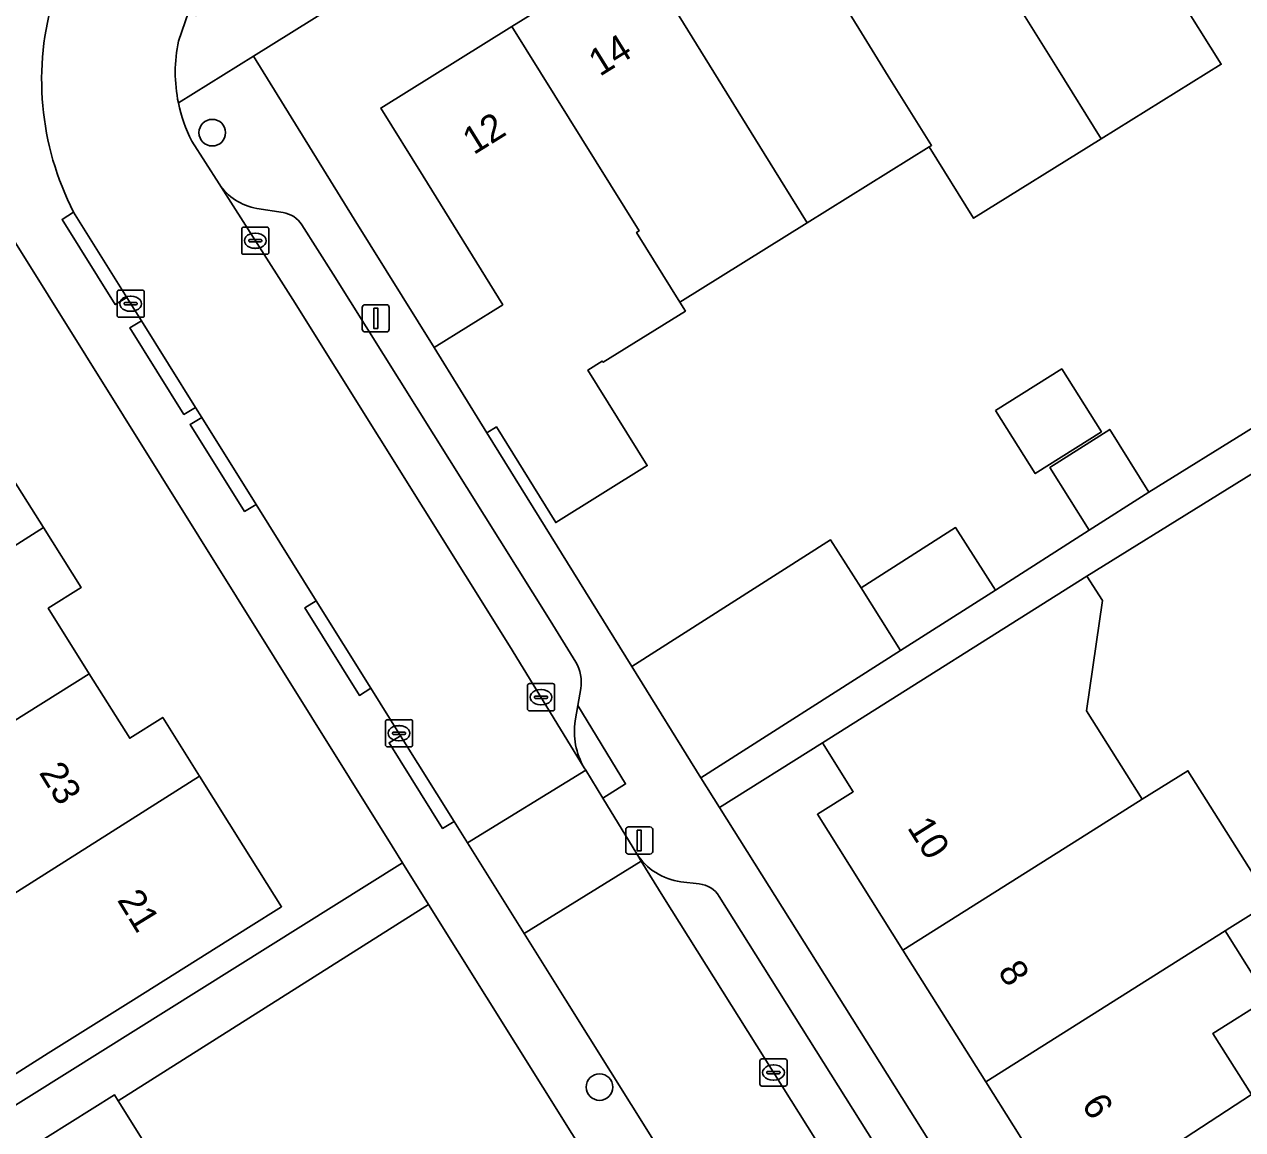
# Model space of a CAD drawing. Extents: x 157767 to 159172, y 387839 to 389425.
# Drawn here: x 158369.85 to 158414.66, y 388159.15 to 388199.79 of the extents above; entities that cross this region are included whole.
import ezdxf

# ---------------------------------------------------------------- set-up
doc = ezdxf.new("R2010")
doc.units = 0
for name, color, linetype in [('IMGEO_Boom', 7, 'Continuous'), ('IMGEO_Erf', 7, 'Continuous'), ('IMGEO_Hek', 7, 'Continuous'), ('IMGEO_Kolk', 7, 'Continuous'), ('IMGEO_Lichtmast', 7, 'Continuous'), ('IMGEO_Pand', 7, 'Continuous'), ('IMGEO_Pand_nummerreeks', 7, 'Continuous'), ('IMGEO_Parkeervlak_open', 7, 'Continuous'), ('IMGEO_Rijbaan_lokaal_open', 7, 'Continuous'), ('IMGEO_Voetpad_open', 7, 'Continuous')]:
    doc.layers.add(name, color=color, linetype=linetype)

msp = doc.modelspace()

# ---------------------------------------------------------------- linework, layer by layer
at = {"layer": 'IMGEO_Boom'}
for centre in [(158376.764, 388195.808), (158391.008, 388160.718)]:
    msp.add_circle(centre, 0.489, dxfattribs=at)
at = {"layer": 'IMGEO_Erf'}
for points in [[(158401.562, 388208.266), (158406.146, 388211.114), (158410.734, 388213.964), (158415.31, 388216.807), (158420.027, 388219.737), (158417.818, 388223.257), (158378.277, 388198.624), (158381.986, 388192.633), (158384.92, 388187.91), (158387.451, 388189.482), (158384.517, 388194.205), (158382.96, 388196.71), (158387.786, 388199.708), (158392.399, 388202.574), (158396.991, 388205.427)], [(158365.167, 388198.706), (158352.615, 388190.965), (158339.034, 388182.597), (158342.746, 388176.574), (158344.937, 388173.02), (158341.361, 388170.817), (158342.735, 388168.588), (158345.292, 388170.164), (158347.446, 388166.668), (158349.073, 388167.671), (158351.12, 388164.35), (158349.493, 388163.347), (158350.241, 388162.135), (158353.069, 388157.546), (158355.265, 388158.899), (158357.294, 388155.608), (158355.098, 388154.254), (158355.258, 388153.995), (158352.825, 388152.496), (158354.129, 388150.416), (158383.764, 388168.963), (158383.379, 388169.579), (158381.815, 388172.081)], [(158405.575, 388185.589), (158408.01, 388187.124), (158409.469, 388184.81), (158407.033, 388183.275)]]:
    msp.add_lwpolyline(points, close=True, dxfattribs=at)
for points in [[(158412.248, 388200.942), (158413.876, 388198.321), (158409.46, 388195.578), (158404.768, 388192.663), (158403.139, 388195.284), (158398.649, 388192.494), (158393.959, 388189.581), (158394.167, 388189.247), (158391.138, 388187.365), (158391.11, 388187.411), (158390.579, 388187.08), (158392.763, 388183.565), (158389.397, 388181.474), (158387.213, 388184.99), (158386.867, 388184.775), (158392.192, 388176.185), (158399.501, 388180.842), (158400.63, 388179.07), (158404.107, 388181.285), (158405.569, 388178.992), (158409.015, 388181.187), (158407.575, 388183.494), (158409.773, 388184.895), (158411.219, 388182.591), (158434.242, 388196.851)], [(158422.576, 388187.954), (158408.937, 388179.507), (158409.507, 388178.602), (158408.921, 388174.55), (158410.971, 388171.297), (158412.65, 388172.348), (158415.696, 388167.521), (158414.187, 388166.568), (158414.018, 388166.462), (158415.594, 388163.963), (158413.57, 388162.688), (158414.985, 388160.443)], [(158369.175, 388183.487), (158370.552, 388181.294), (158371.94, 388179.083), (158370.728, 388178.322), (158372.239, 388175.915), (158373.727, 388173.545), (158374.939, 388174.306), (158376.293, 388172.15), (158377.905, 388169.584), (158379.311, 388167.344), (158378.097, 388166.582), (158373.863, 388163.924), (158370.732, 388161.959), (158368.264, 388160.41)], [(158402.165, 388165.752), (158399.021, 388170.745), (158400.341, 388171.576), (158399.206, 388173.379), (158395.42, 388170.996), (158411.889, 388144.823)], [(158367.77, 388140.402), (158372.598, 388143.43), (158377.424, 388146.458), (158382.257, 388149.489), (158380.796, 388151.819), (158385.624, 388154.847), (158387.085, 388152.518), (158389.782, 388154.21), (158387.825, 388157.338), (158387.91, 388157.391), (158390.029, 388158.717), (158392.004, 388155.561), (158392.121, 388155.599), (158384.722, 388167.431), (158373.297, 388160.216), (158374.919, 388157.63), (158371.645, 388155.576), (158370.028, 388158.152), (158368.095, 388156.973)], [(158414.235, 388143.947), (158420.896, 388148.11), (158419.867, 388149.743), (158414.832, 388146.572), (158411.694, 388151.556), (158408.838, 388156.092), (158408.415, 388155.826), (158408.272, 388156.053), (158405.215, 388160.908), (158402.165, 388165.752)]]:
    msp.add_lwpolyline(points, dxfattribs=at)
at = {"layer": 'IMGEO_Hek'}
msp.add_lwpolyline([(158386.867, 388184.775), (158392.192, 388176.185)], dxfattribs=at)
at = {"layer": 'IMGEO_Kolk'}
for p, q in [((158377.921, 388192.335), (158378.773, 388192.335)), ((158377.846, 388191.409), (158377.846, 388192.261)), ((158378.148, 388191.878), (158378.546, 388191.878)), ((158378.334, 388192.115), (158378.359, 388192.115)), ((158378.847, 388192.261), (158378.847, 388191.409)), ((158378.105, 388191.829), (158378.105, 388191.841)), ((158378.543, 388191.792), (158378.145, 388191.792)), ((158378.357, 388191.555), (158378.332, 388191.555)), ((158378.589, 388191.841), (158378.589, 388191.829)), ((158378.773, 388191.335), (158377.921, 388191.335)), ((158373.261, 388189.093), (158373.261, 388189.945)), ((158373.336, 388190.019), (158374.188, 388190.019)), ((158373.749, 388189.799), (158373.774, 388189.799)), ((158374.262, 388189.945), (158374.262, 388189.093)), ((158373.52, 388189.513), (158373.52, 388189.525)), ((158373.958, 388189.476), (158373.56, 388189.476)), ((158373.563, 388189.562), (158373.961, 388189.562)), ((158373.772, 388189.239), (158373.747, 388189.239)), ((158374.004, 388189.525), (158374.004, 388189.513)), ((158374.188, 388189.019), (158373.336, 388189.019)), ((158388.356, 388174.624), (158388.356, 388175.476)), ((158388.431, 388175.55), (158389.283, 388175.55)), ((158388.844, 388175.33), (158388.869, 388175.33)), ((158389.357, 388175.476), (158389.357, 388174.624)), ((158388.615, 388175.044), (158388.615, 388175.056)), ((158389.053, 388175.007), (158388.655, 388175.007)), ((158388.658, 388175.093), (158389.056, 388175.093)), ((158389.099, 388175.056), (158389.099, 388175.044)), ((158389.283, 388174.55), (158388.431, 388174.55)), ((158388.867, 388174.77), (158388.842, 388174.77)), ((158383.133, 388173.299), (158383.133, 388174.151)), ((158383.208, 388174.225), (158384.06, 388174.225)), ((158383.621, 388174.005), (158383.646, 388174.005)), ((158384.134, 388174.151), (158384.134, 388173.299)), ((158383.392, 388173.719), (158383.392, 388173.731)), ((158383.83, 388173.682), (158383.432, 388173.682)), ((158383.435, 388173.768), (158383.833, 388173.768)), ((158383.876, 388173.731), (158383.876, 388173.719)), ((158384.06, 388173.225), (158383.208, 388173.225)), ((158383.644, 388173.445), (158383.619, 388173.445)), ((158396.906, 388160.826), (158396.906, 388161.678)), ((158396.981, 388161.752), (158397.833, 388161.752)), ((158397.394, 388161.532), (158397.419, 388161.532)), ((158397.907, 388161.678), (158397.907, 388160.826)), ((158397.165, 388161.246), (158397.165, 388161.258)), ((158397.603, 388161.209), (158397.205, 388161.209)), ((158397.208, 388161.295), (158397.606, 388161.295)), ((158397.417, 388160.972), (158397.392, 388160.972)), ((158397.649, 388161.258), (158397.649, 388161.246)), ((158397.833, 388160.752), (158396.981, 388160.752))]:
    msp.add_line(p, q, dxfattribs=at)
for points in [[(158377.921, 388192.335), (158378.773, 388192.335)], [(158377.846, 388191.409), (158377.846, 388192.261)], [(158378.847, 388192.261), (158378.847, 388191.409)], [(158378.773, 388191.335), (158377.921, 388191.335)], [(158373.261, 388189.093), (158373.261, 388189.945)], [(158373.336, 388190.019), (158374.188, 388190.019)], [(158374.262, 388189.945), (158374.262, 388189.093)], [(158374.188, 388189.019), (158373.336, 388189.019)], [(158388.356, 388174.624), (158388.356, 388175.476)], [(158388.431, 388175.55), (158389.283, 388175.55)], [(158389.357, 388175.476), (158389.357, 388174.624)], [(158389.283, 388174.55), (158388.431, 388174.55)], [(158383.133, 388173.299), (158383.133, 388174.151)], [(158383.208, 388174.225), (158384.06, 388174.225)], [(158384.134, 388174.151), (158384.134, 388173.299)], [(158384.06, 388173.225), (158383.208, 388173.225)], [(158396.906, 388160.826), (158396.906, 388161.678)], [(158396.981, 388161.752), (158397.833, 388161.752)], [(158397.907, 388161.678), (158397.907, 388160.826)], [(158397.833, 388160.752), (158396.981, 388160.752)]]:
    msp.add_lwpolyline(points, dxfattribs=at)
for centre, radius, start, end in [((158377.923, 388192.259), 0.0765, 91.552, 178.448), ((158377.923, 388192.259), 0.0765, 91.552, 178.448), ((158378.771, 388192.259), 0.0765, 1.552, 88.448), ((158378.771, 388192.259), 0.0765, 1.552, 88.448), ((158378.145, 388191.838), 0.0403, 85.8775, 175.7526), ((158378.55, 388191.84), 0.0386, 1.7309, 96.639), ((158378.142, 388191.828), 0.0366, 178.938, 274.7102), ((158378.546, 388191.835), 0.043, 264.8664, 352.4533), ((158377.923, 388191.411), 0.0765, 181.552, 268.448), ((158377.923, 388191.411), 0.0765, 181.552, 268.448), ((158378.771, 388191.411), 0.0765, 271.552, 358.448), ((158378.771, 388191.411), 0.0765, 271.552, 358.448), ((158373.338, 388189.943), 0.0765, 91.552, 178.448), ((158373.338, 388189.943), 0.0765, 91.552, 178.448), ((158374.186, 388189.943), 0.0765, 1.552, 88.448), ((158374.186, 388189.943), 0.0765, 1.552, 88.448), ((158373.56, 388189.522), 0.0403, 85.8775, 175.7526), ((158373.557, 388189.512), 0.0366, 178.938, 274.7102), ((158373.961, 388189.519), 0.043, 264.8664, 352.4533), ((158373.965, 388189.524), 0.0386, 1.7309, 96.639), ((158373.338, 388189.095), 0.0765, 181.552, 268.448), ((158373.338, 388189.095), 0.0765, 181.552, 268.448), ((158374.186, 388189.095), 0.0765, 271.552, 358.448), ((158374.186, 388189.095), 0.0765, 271.552, 358.448), ((158388.433, 388175.474), 0.0765, 91.552, 178.448), ((158388.433, 388175.474), 0.0765, 91.552, 178.448), ((158389.281, 388175.474), 0.0765, 1.552, 88.448), ((158389.281, 388175.474), 0.0765, 1.552, 88.448), ((158388.655, 388175.053), 0.0403, 85.8775, 175.7526), ((158388.652, 388175.043), 0.0366, 178.938, 274.7102), ((158389.056, 388175.05), 0.043, 264.8664, 352.4533), ((158389.06, 388175.055), 0.0386, 1.7309, 96.639), ((158388.433, 388174.626), 0.0765, 181.552, 268.448), ((158388.433, 388174.626), 0.0765, 181.552, 268.448), ((158389.281, 388174.626), 0.0765, 271.552, 358.448), ((158389.281, 388174.626), 0.0765, 271.552, 358.448), ((158383.21, 388174.149), 0.0765, 91.552, 178.448), ((158383.21, 388174.149), 0.0765, 91.552, 178.448), ((158384.058, 388174.149), 0.0765, 1.552, 88.448), ((158384.058, 388174.149), 0.0765, 1.552, 88.448), ((158383.432, 388173.728), 0.0403, 85.8775, 175.7526), ((158383.429, 388173.718), 0.0366, 178.938, 274.7102), ((158383.833, 388173.725), 0.043, 264.8664, 352.4533), ((158383.837, 388173.73), 0.0386, 1.7309, 96.639), ((158383.21, 388173.301), 0.0765, 181.552, 268.448), ((158383.21, 388173.301), 0.0765, 181.552, 268.448), ((158384.058, 388173.301), 0.0765, 271.552, 358.448), ((158384.058, 388173.301), 0.0765, 271.552, 358.448), ((158396.983, 388161.676), 0.0765, 91.552, 178.448), ((158396.983, 388161.676), 0.0765, 91.552, 178.448), ((158397.831, 388161.676), 0.0765, 1.552, 88.448), ((158397.831, 388161.676), 0.0765, 1.552, 88.448), ((158397.205, 388161.255), 0.0403, 85.8775, 175.7526), ((158397.202, 388161.245), 0.0366, 178.938, 274.7102), ((158397.606, 388161.252), 0.043, 264.8664, 352.4533), ((158397.61, 388161.257), 0.0386, 1.7309, 96.639), ((158396.983, 388160.828), 0.0765, 181.552, 268.448), ((158396.983, 388160.828), 0.0765, 181.552, 268.448), ((158397.831, 388160.828), 0.0765, 271.552, 358.448), ((158397.831, 388160.828), 0.0765, 271.552, 358.448)]:
    msp.add_arc(centre, radius, start, end, dxfattribs=at)
for centre, major_axis, ratio, start_param, end_param in [((158378.333, 388191.835), (-0.387, 0.002), 0.722429, 4.712389, 7.853982), ((158378.358, 388191.835), (-0.39, 0.002), 0.717154, 1.570796, 4.712389), ((158373.748, 388189.519), (-0.387, 0.002), 0.722429, 4.712389, 7.853982), ((158373.773, 388189.519), (-0.39, 0.002), 0.717154, 1.570796, 4.712389), ((158388.843, 388175.05), (-0.387, 0.002), 0.722429, 4.712389, 7.853982), ((158388.868, 388175.05), (-0.39, 0.002), 0.717154, 1.570796, 4.712389), ((158383.62, 388173.725), (-0.387, 0.002), 0.722429, 4.712389, 7.853982), ((158383.645, 388173.725), (-0.39, 0.002), 0.717154, 1.570796, 4.712389), ((158397.393, 388161.252), (-0.387, 0.002), 0.722429, 4.712389, 7.853982), ((158397.418, 388161.252), (-0.39, 0.002), 0.717154, 1.570796, 4.712389)]:
    msp.add_ellipse(centre, major_axis=major_axis, ratio=ratio, start_param=start_param, end_param=end_param, dxfattribs=at)
at = {"layer": 'IMGEO_Lichtmast'}
for p, q in [((158382.281, 388188.583), (158382.281, 388189.383)), ((158382.281, 388189.383), (158382.281, 388188.583)), ((158382.381, 388189.483), (158383.171, 388189.483)), ((158383.171, 388189.483), (158382.381, 388189.483)), ((158383.271, 388189.383), (158383.271, 388188.583)), ((158383.271, 388188.583), (158383.271, 388189.383)), ((158383.171, 388188.483), (158382.381, 388188.483)), ((158382.381, 388188.483), (158383.171, 388188.483)), ((158391.974, 388169.382), (158391.974, 388170.182)), ((158391.974, 388170.182), (158391.974, 388169.382)), ((158392.074, 388170.282), (158392.864, 388170.282)), ((158392.864, 388170.282), (158392.074, 388170.282)), ((158392.964, 388170.182), (158392.964, 388169.382)), ((158392.964, 388169.382), (158392.964, 388170.182)), ((158392.864, 388169.282), (158392.074, 388169.282)), ((158392.074, 388169.282), (158392.864, 388169.282))]:
    msp.add_line(p, q, dxfattribs=at)
for points in [[(158382.701, 388189.358), (158382.851, 388189.358), (158382.851, 388188.608), (158382.701, 388188.608), (158382.701, 388189.358)], [(158392.394, 388170.157), (158392.544, 388170.157), (158392.544, 388169.407), (158392.394, 388169.407), (158392.394, 388170.157)]]:
    msp.add_lwpolyline(points, dxfattribs=at)
for centre, start, end in [((158382.381, 388189.383), 90, 180), ((158382.381, 388189.383), 90, 180), ((158383.171, 388189.383), 0, 90), ((158383.171, 388189.383), 360, 90), ((158382.381, 388188.583), 180, 270), ((158382.381, 388188.583), 180, 270), ((158383.171, 388188.583), 270, 0), ((158383.171, 388188.583), 270, 0), ((158392.074, 388170.182), 90, 180), ((158392.074, 388170.182), 90, 180), ((158392.864, 388170.182), 0, 90), ((158392.864, 388170.182), 360, 90), ((158392.074, 388169.382), 180, 270), ((158392.074, 388169.382), 180, 270), ((158392.864, 388169.382), 270, 0), ((158392.864, 388169.382), 270, 0)]:
    msp.add_arc(centre, 0.1, start, end, dxfattribs=at)
at = {"layer": 'IMGEO_Pand'}
for points in [[(158406.146, 388211.114), (158401.562, 388208.266), (158406.23, 388200.76), (158407.832, 388198.199), (158409.46, 388195.578), (158413.876, 388198.321), (158412.248, 388200.942), (158412.399, 388201.036), (158410.79, 388203.6)], [(158401.562, 388208.266), (158396.991, 388205.427), (158401.62, 388197.89), (158403.223, 388195.336), (158403.139, 388195.284), (158404.768, 388192.663), (158409.46, 388195.578), (158407.832, 388198.199), (158406.23, 388200.76)], [(158396.991, 388205.427), (158392.399, 388202.574), (158397.06, 388195.04), (158398.649, 388192.494), (158403.139, 388195.284), (158403.223, 388195.336), (158401.62, 388197.89)], [(158392.399, 388202.574), (158387.786, 388199.708), (158392.466, 388192.197), (158392.371, 388192.138), (158393.959, 388189.581), (158398.649, 388192.494), (158397.06, 388195.04)], [(158387.786, 388199.708), (158382.96, 388196.71), (158384.517, 388194.205), (158387.451, 388189.482), (158384.92, 388187.91), (158386.867, 388184.775), (158387.213, 388184.99), (158389.397, 388181.474), (158392.763, 388183.565), (158390.579, 388187.08), (158391.11, 388187.411), (158391.138, 388187.365), (158394.167, 388189.247), (158393.959, 388189.581), (158392.371, 388192.138), (158392.466, 388192.197)], [(158405.575, 388185.589), (158407.033, 388183.275), (158409.469, 388184.81), (158408.01, 388187.124)], [(158370.552, 388181.294), (158369.175, 388183.487), (158367.963, 388182.726), (158366.494, 388185.067), (158356.63, 388178.887), (158359.517, 388174.286)], [(158407.575, 388183.494), (158409.015, 388181.187), (158411.219, 388182.591), (158409.773, 388184.895)], [(158372.239, 388175.915), (158370.728, 388178.322), (158371.94, 388179.083), (158370.552, 388181.294), (158359.517, 388174.286), (158356.909, 388172.63), (158359.778, 388168.111), (158360.781, 388168.739), (158361.686, 388169.306), (158362.373, 388169.736)], [(158402.078, 388176.768), (158405.569, 388178.992), (158404.107, 388181.285), (158400.63, 388179.07)], [(158402.078, 388176.768), (158400.63, 388179.07), (158399.501, 388180.842), (158392.192, 388176.185), (158394.732, 388172.089)], [(158410.971, 388171.297), (158408.921, 388174.55), (158409.507, 388178.602), (158408.937, 388179.507), (158399.206, 388173.379), (158400.341, 388171.576), (158399.021, 388170.745), (158402.165, 388165.752), (158408.93, 388170.02)], [(158376.293, 388172.15), (158374.939, 388174.306), (158373.727, 388173.545), (158372.239, 388175.915), (158362.373, 388169.736), (158361.686, 388169.306), (158360.781, 388168.739), (158361.926, 388166.916), (158363.543, 388167.931), (158365.273, 388165.174)], [(158378.097, 388166.582), (158379.311, 388167.344), (158377.905, 388169.584), (158376.293, 388172.15), (158365.273, 388165.174), (158368.264, 388160.41), (158370.732, 388161.959), (158373.863, 388163.924)], [(158414.018, 388166.462), (158414.187, 388166.568), (158415.696, 388167.521), (158412.65, 388172.348), (158410.971, 388171.297), (158408.93, 388170.02), (158402.165, 388165.752), (158405.215, 388160.908)], [(158408.272, 388156.053), (158414.985, 388160.443), (158413.57, 388162.688), (158415.594, 388163.963), (158414.018, 388166.462), (158405.215, 388160.908)], [(158408.272, 388156.053), (158408.415, 388155.826), (158408.838, 388156.092), (158411.694, 388151.556), (158420.973, 388157.388), (158417.876, 388162.316), (158417.152, 388161.861), (158414.985, 388160.443)], [(158373.297, 388160.216), (158373.161, 388160.432), (158369.887, 388158.377), (158370.028, 388158.152), (158371.645, 388155.576), (158374.919, 388157.63)]]:
    msp.add_lwpolyline(points, close=True, dxfattribs=at)
at = {"layer": 'IMGEO_Parkeervlak_open'}
for points in [[(158377.015, 388193.922), (158379.723, 388189.672), (158387.701, 388176.941), (158390.443, 388172.459)], [(158379.366, 388192.871), (158378.398, 388193.02)], [(158390.132, 388176.336), (158389.196, 388177.866), (158381.209, 388190.611), (158380.057, 388192.42)], [(158390.113, 388174.188), (158390.209, 388174.741), (158390.317, 388175.367)], [(158392.375, 388169.296), (158392.543, 388169.023), (158393.332, 388167.732), (158409.631, 388141.809)], [(158394.677, 388168.189), (158393.999, 388168.266)], [(158409.622, 388145.125), (158395.41, 388167.728)]]:
    msp.add_lwpolyline(points, dxfattribs=at)
for centre, radius, start, end in [((158378.764, 388195.093), 2.105, 213.7984, 259.9764), ((158379.213, 388191.881), 1.002, 32.5498, 81.1871), ((158388.926, 388175.604), 1.411, 350.343, 31.2745), ((158392.748, 388173.795), 2.665, 171.5182, 210.093), ((158394.3, 388170.536), 2.29, 212.7845, 262.4468), ((158394.564, 388167.196), 1, 32.166, 83.5006)]:
    msp.add_arc(centre, radius, start, end, dxfattribs=at)
at = {"layer": 'IMGEO_Rijbaan_lokaal_open'}
for points in [[(158375.518, 388199.174), (158375.884, 388200.241), (158376.437, 388201.113), (158376.96, 388201.707), (158377.59, 388202.208), (158378.471, 388202.756), (158387.898, 388208.694)], [(158339.034, 388182.597), (158352.615, 388190.965), (158365.167, 388198.706), (158381.815, 388172.081), (158383.379, 388169.579), (158383.764, 388168.963), (158384.722, 388167.431), (158392.121, 388155.599), (158392.004, 388155.561), (158397.843, 388146.23), (158397.783, 388146.192), (158400.431, 388141.967), (158403.083, 388137.736), (158403.861, 388136.639)], [(158371.663, 388192.882), (158373.62, 388189.751), (158374.157, 388188.891), (158376.148, 388185.705), (158376.377, 388185.339), (158378.377, 388182.139), (158380.591, 388178.597), (158382.599, 388175.383), (158383.692, 388173.634), (158385.662, 388170.483), (158386.156, 388169.693), (158390.499, 388172.367), (158390.443, 388172.459), (158387.701, 388176.941), (158379.723, 388189.672), (158377.015, 388193.922), (158376.014, 388195.494)], [(158383.265, 388173.375), (158383.692, 388173.634), (158382.599, 388175.383), (158382.175, 388175.119), (158380.167, 388178.333), (158380.591, 388178.597), (158378.377, 388182.139), (158377.95, 388181.88), (158375.95, 388185.08), (158376.377, 388185.339), (158376.148, 388185.705), (158375.721, 388185.446), (158373.73, 388188.632), (158374.157, 388188.891), (158373.62, 388189.751), (158373.197, 388189.486), (158371.24, 388192.617), (158371.663, 388192.882)], [(158405.069, 388137.532), (158405.958, 388138.072), (158389.772, 388163.907), (158388.233, 388166.369), (158386.156, 388169.693), (158385.662, 388170.483), (158385.235, 388170.224), (158383.265, 388173.375)], [(158409.761, 388141.602), (158409.631, 388141.809), (158393.332, 388167.732), (158392.543, 388169.023), (158388.233, 388166.369), (158389.772, 388163.907), (158405.958, 388138.072)]]:
    msp.add_lwpolyline(points, dxfattribs=at)
msp.add_lwpolyline([(158392.543, 388169.023), (158392.375, 388169.296), (158391.124, 388171.344), (158390.499, 388172.367), (158386.156, 388169.693), (158388.233, 388166.369)], close=True, dxfattribs=at)
for centre, radius, start, end in [((158381.143, 388197.749), 10.656, 163.0423, 207.1756), ((158381.143, 388197.749), 10.656, 163.0423, 207.1756), ((158381.016, 388198.036), 5.614, 168.3064, 191.6431), ((158380.975, 388198.036), 5.574, 191.7278, 207.131)]:
    msp.add_arc(centre, radius, start, end, dxfattribs=at)
at = {"layer": 'IMGEO_Voetpad_open'}
for points in [[(158375.517, 388196.903), (158378.277, 388198.624), (158417.818, 388223.257)], [(158380.845, 388202.629), (158380.353, 388202.739), (158376.163, 388200.117), (158375.884, 388200.241), (158375.518, 388199.174)], [(158378.277, 388198.624), (158375.517, 388196.903)], [(158411.889, 388144.823), (158395.42, 388170.996), (158394.732, 388172.089), (158392.192, 388176.185), (158386.867, 388184.775), (158384.92, 388187.91), (158381.986, 388192.633), (158378.277, 388198.624)], [(158376.014, 388195.494), (158377.015, 388193.922)], [(158378.398, 388193.02), (158379.366, 388192.871)], [(158380.057, 388192.42), (158381.209, 388190.611), (158389.196, 388177.866), (158390.132, 388176.336)], [(158390.317, 388175.367), (158390.209, 388174.741), (158391.969, 388171.861), (158391.124, 388171.344), (158392.375, 388169.296)], [(158390.443, 388172.459), (158390.499, 388172.367), (158391.124, 388171.344), (158391.969, 388171.861), (158390.209, 388174.741), (158390.113, 388174.188)], [(158368.095, 388156.973), (158370.028, 388158.152), (158369.887, 388158.377), (158373.161, 388160.432), (158373.297, 388160.216), (158384.722, 388167.431), (158383.764, 388168.963), (158354.129, 388150.416)], [(158393.999, 388168.266), (158394.677, 388168.189)], [(158395.41, 388167.728), (158409.622, 388145.125)]]:
    msp.add_lwpolyline(points, dxfattribs=at)
for points in [[(158422.576, 388187.954), (158426.791, 388190.588), (158432.134, 388193.35), (158436.36, 388195.992), (158430.055, 388206.791), (158427.51, 388210.877), (158424.503, 388215.703), (158421.495, 388220.633), (158420.027, 388219.737), (158422.666, 388215.49), (158426.285, 388209.663), (158432.727, 388199.29), (158432.932, 388199.415), (158434.406, 388196.996), (158434.222, 388196.884), (158434.242, 388196.851), (158411.219, 388182.591), (158409.015, 388181.187), (158405.569, 388178.992), (158402.078, 388176.768), (158394.732, 388172.089), (158395.42, 388170.996), (158399.206, 388173.379), (158408.937, 388179.507)], [(158373.62, 388189.751), (158371.663, 388192.882), (158371.24, 388192.617), (158373.197, 388189.486)], [(158376.148, 388185.705), (158374.157, 388188.891), (158373.73, 388188.632), (158375.721, 388185.446)], [(158378.377, 388182.139), (158376.377, 388185.339), (158375.95, 388185.08), (158377.95, 388181.88)], [(158380.591, 388178.597), (158380.167, 388178.333), (158382.175, 388175.119), (158382.599, 388175.383)], [(158385.662, 388170.483), (158383.692, 388173.634), (158383.265, 388173.375), (158385.235, 388170.224)]]:
    msp.add_lwpolyline(points, close=True, dxfattribs=at)
for centre, radius, start, end in [((158381.016, 388198.036), 5.614, 168.3064, 191.6431), ((158380.975, 388198.036), 5.574, 191.7278, 207.131), ((158378.764, 388195.093), 2.105, 213.7984, 259.9764), ((158379.213, 388191.881), 1.002, 32.5498, 81.1871), ((158388.926, 388175.604), 1.411, 350.343, 31.2745), ((158392.748, 388173.795), 2.665, 171.5182, 210.093), ((158394.3, 388170.536), 2.29, 212.7845, 262.4468), ((158394.564, 388167.196), 1, 32.166, 83.5006)]:
    msp.add_arc(centre, radius, start, end, dxfattribs=at)

# ---------------------------------------------------------------- texts
at = {"layer": 'IMGEO_Pand_nummerreeks'}
for s, rotation, p in [('14', 31.8507, (158391.016, 388197.854)), ('12', 31.8507, (158386.38, 388194.974)), ('23', 301.5411, (158370.372, 388172.279)), ('10', 302.1971, (158402.305, 388170.259)), ('21', 301.5411, (158373.246, 388167.596)), ('8', 302.1971, (158405.635, 388164.971)), ('6', 302.1971, (158408.716, 388160.078))]:
    msp.add_text(s, height=1, rotation=rotation, dxfattribs=at).set_placement(p)

doc.saveas('drawing.dxf')
